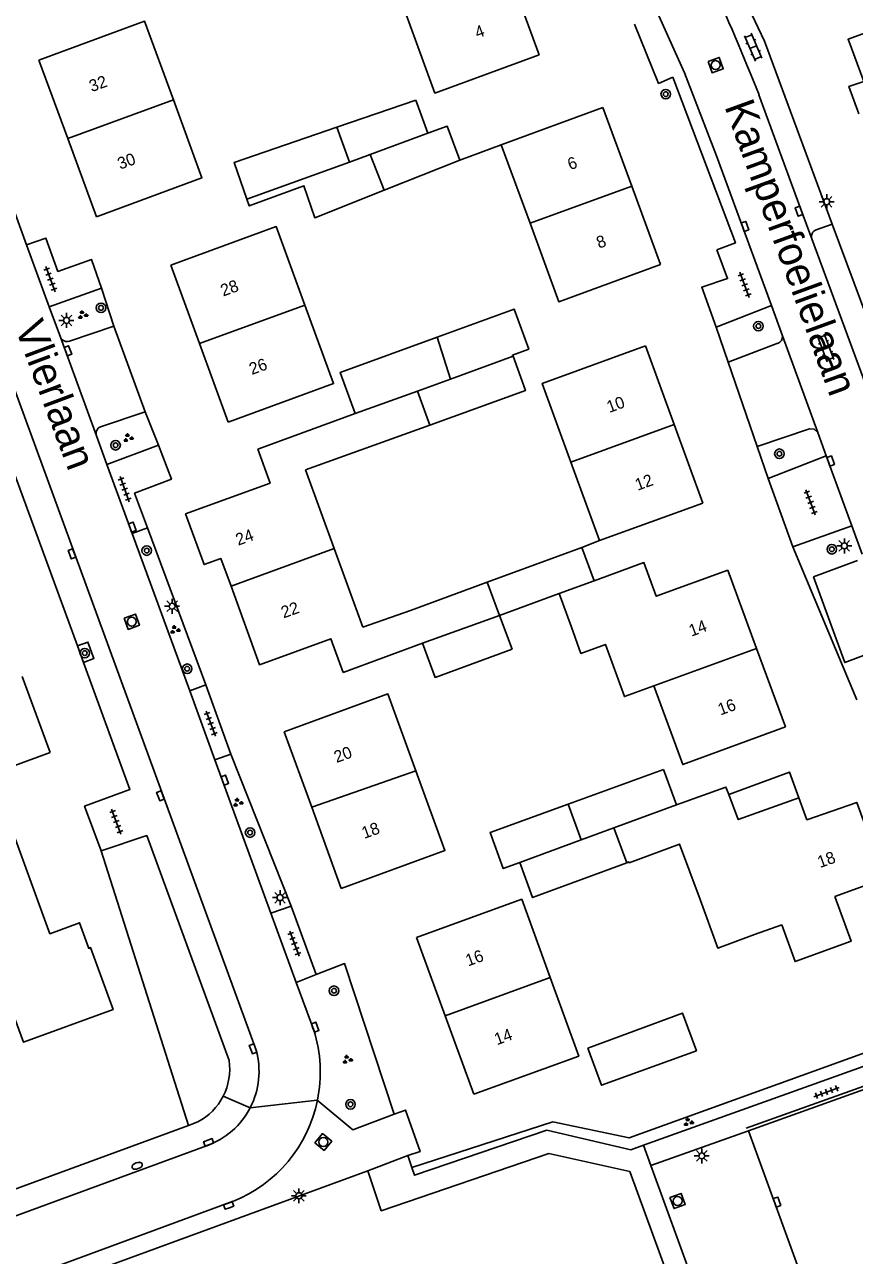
# Model space of a CAD drawing. Extents: x 137999 to 141000, y 397500 to 400501.
# Drawn here: x 138374 to 138443.6, y 399864.2 to 399967.3 of the extents above; entities that cross this region are included whole.
import ezdxf

# ---------------------------------------------------------------- set-up
doc = ezdxf.new("R2010")
doc.units = 0
for name, color, linetype in [('gg-afsc-erfafscheiding', 7, 'Continuous'), ('gg-afsc-hekwerk', 7, 'Continuous'), ('gg-afsc-muur', 7, 'Continuous'), ('gg-anno-huisnummerreeks BGT', 7, 'Continuous'), ('gg-anno-openbare ruimte label', 7, 'Continuous'), ('gg-bbg-bijgebouw', 7, 'Continuous'), ('gg-bbg-gedigitaliseerde bebouwing', 7, 'Continuous'), ('gg-bbg-gedigitaliseerde bijgebouw', 7, 'Continuous'), ('gg-bbg-hoofdgebouw', 7, 'Continuous'), ('gg-bbg-luifel en loopbrug', 7, 'Continuous'), ('gg-bbg-tussenscheiding', 7, 'Continuous'), ('gg-knt-verharding', 7, 'Continuous'), ('gg-knt-verharding nz', 7, 'Continuous'), ('gt-grn-weggrens', 7, 'Continuous'), ('gt-symb-boom', 7, 'Continuous'), ('gt-symb-brandkraan', 7, 'Continuous'), ('gt-symb-groenvak', 7, 'Continuous'), ('gt-symb-klinker verharding', 7, 'Continuous'), ('gt-symb-kolk', 7, 'Continuous'), ('gt-symb-lichtmast', 7, 'Continuous'), ('gt-symb-rioolschacht', 7, 'Continuous'), ('gt-symb-tegel verharding', 7, 'Continuous')]:
    doc.layers.add(name, color=color, linetype=linetype)

# ---------------------------------------------------------------- blocks, each defined once
blk = doc.blocks.new('gt0-BOOM')
at = {"layer": 'gt-symb-boom'}
for radius in [0.4, 0.2]:
    blk.add_circle((0, 0), radius, dxfattribs=at)
blk = doc.blocks.new('gt0-RS')
at = {"layer": 'gt-symb-rioolschacht'}
blk.add_lwpolyline([(-0.5, -0.5), (0.5, -0.5), (0.5, 0.5), (-0.5, 0.5)], close=True, dxfattribs=at)
blk.add_circle((0, 0), 0.375, dxfattribs=at)
blk = doc.blocks.new('gt0-KOLK')
at = {"layer": 'gt-symb-kolk'}
blk.add_lwpolyline([(0, 0), (0.37, 0), (0.37, 0.4), (-0.38, 0.4), (-0.38, 0), (0, 0)], dxfattribs=at)
blk = doc.blocks.new('gt0-TEG1')
at = {"layer": 'gt-symb-tegel verharding'}
for p, q in [((-1.13, 0), (1.12, 0)), ((-0.9, -0.25), (-0.9, 0.25)), ((-0.45, -0.25), (-0.45, 0.25)), ((0, -0.25), (0, 0.25)), ((0.45, -0.25), (0.45, 0.25)), ((0.9, -0.25), (0.9, 0.25))]:
    blk.add_line(p, q, dxfattribs=at)
blk = doc.blocks.new('gt0-KL1')
at = {"layer": 'gt-symb-klinker verharding'}
for p, q in [((-1.15, 0.3), (1.15, 0.3)), ((-1, -0.3), (-1, 0.3)), ((-0.5, 0.3), (-0.5, 0.45)), ((0, -0.3), (0, 0.3)), ((0.5, 0.3), (0.5, 0.45)), ((1, -0.3), (1, 0.3)), ((-1.15, -0.3), (1.15, -0.3)), ((-0.5, -0.45), (-0.5, -0.3)), ((0.5, -0.45), (0.5, -0.3))]:
    blk.add_line(p, q, dxfattribs=at)
blk = doc.blocks.new('gt0-LMAST')
at = {"layer": 'gt-symb-lichtmast'}
for p, q in [((-0.18, 0.17), (-0.45, 0.44)), ((0, 0.25), (0, 0.62)), ((0.17, 0.17), (0.44, 0.44)), ((-0.25, 0), (-0.63, 0)), ((-0.18, -0.18), (-0.45, -0.45)), ((0, -0.25), (0, -0.63)), ((0.44, -0.45), (0.17, -0.18)), ((0.25, 0), (0.62, 0))]:
    blk.add_line(p, q, dxfattribs=at)
blk.add_circle((0, 0), 0.25, dxfattribs=at)
blk = doc.blocks.new('gt0-GRVAK')
at = {"layer": 'gt-symb-groenvak'}
for p, q in [((-0.11, 0.19), (-0.23, 0.24)), ((-0.18, 0.15), (0.09, 0.15)), ((-0.09, 0.21), (-0.16, 0.32)), ((-0.05, 0.21), (-0.05, 0.39)), ((0, 0.21), (0.06, 0.32)), ((0.02, 0.19), (0.13, 0.24)), ((0.26, -0.05), (0.2, 0.06)), ((0.31, -0.05), (0.31, 0.13)), ((0.35, -0.05), (0.41, 0.06)), ((-0.24, -0.23), (-0.36, -0.18)), ((-0.32, -0.26), (-0.05, -0.26)), ((-0.23, -0.21), (-0.29, -0.09)), ((-0.18, -0.2), (-0.18, -0.02)), ((-0.14, -0.21), (-0.07, -0.09)), ((-0.12, -0.23), (0, -0.18)), ((0.24, -0.07), (0.12, -0.02)), ((0.17, -0.11), (0.44, -0.11)), ((0.37, -0.07), (0.49, -0.02))]:
    blk.add_line(p, q, dxfattribs=at)
blk = doc.blocks.new('gt0-BR')
at = {"layer": 'gt-symb-brandkraan'}
for centre, radius, start, end in [((-0.24, 0), 0.206, 107.5669, 252.4331), ((0.6, -2.66), 3, 106.892, 107.5669), ((0, -0.69), 0.938, 73.108, 106.892), ((-0.6, -2.66), 3, 72.4331, 73.108), ((0.24, 0), 0.206, 287.567, 72.4331), ((0.6, 2.66), 3, 252.4331, 253.108), ((0, 0.69), 0.938, 253.108, 286.8921), ((-0.6, 2.66), 3, 286.8921, 287.567)]:
    blk.add_arc(centre, radius, start, end, dxfattribs=at)

msp = doc.modelspace()

# ---------------------------------------------------------------- linework, layer by layer
at = {"layer": 'gg-afsc-erfafscheiding'}
for p, q in [((138381.51, 399942.06), (138380.47, 399945.25)), ((138431.97, 399941.98), (138432.98, 399939.04)), ((138385.27, 399932.09), (138384.13, 399934.89)), ((138435.41, 399931.97), (138436.32, 399929.29)), ((138389.22, 399912.01), (138384.33, 399925.17)), ((138422.21, 399924.1), (138420.73, 399923.52)), ((138438.39, 399923.56), (138443.77, 399910.76)), ((138396.36, 399893.47), (138391.31, 399906.22)), ((138380.45, 399898.12), (138387.76, 399875.11))]:
    msp.add_line(p, q, dxfattribs=at)
for points in [[(138405.01, 399876.05), (138400.85, 399888.66), (138398.47, 399887.75)], [(138406.47, 399871.59), (138418.28, 399875.41), (138424.68, 399874.06), (138456.62, 399885.59)]]:
    msp.add_lwpolyline(points, dxfattribs=at)
at = {"layer": 'gg-afsc-hekwerk'}
msp.add_line((138448.62, 399879.94), (138434.49, 399874.88), dxfattribs=at)
at = {"layer": 'gg-afsc-muur'}
msp.add_line((138410.49, 399955.95), (138413.97, 399957.23), dxfattribs=at)
at = {"layer": 'gg-bbg-bijgebouw'}
for p, q in [((138406.81, 399960.98), (138407.83, 399958.21)), ((138421.76, 399920.72), (138420.73, 399923.52)), ((138428.64, 399901.95), (138427.57, 399904.91))]:
    msp.add_line(p, q, dxfattribs=at)
msp.add_lwpolyline([(138407.83, 399958.21), (138409.45, 399958.8), (138410.49, 399955.95)], dxfattribs=at)
at = {"layer": 'gg-bbg-gedigitaliseerde bebouwing'}
for p, q in [((138413.97, 399957.23), (138416.38, 399950.68)), ((138393.57, 399931.75), (138401.74, 399934.73)), ((138407.98, 399933.77), (138397.57, 399930.01)), ((138419.81, 399930.67), (138422.21, 399924.1)), ((138399.97, 399923.42), (138397.57, 399930.01)), ((138402.37, 399916.85), (138399.97, 399923.42)), ((138406.37, 399918.24), (138412.8, 399920.61)), ((138419.85, 399916.83), (138418.82, 399919.65)), ((138406.37, 399918.24), (138402.37, 399916.85)), ((138400.72, 399913.06), (138407.38, 399915.49)), ((138435.19, 399891.1), (138437.46, 399891.92))]:
    msp.add_line(p, q, dxfattribs=at)
for points in [[(138386.5, 399961.02), (138384.09, 399967.59), (138375.24, 399964.34)], [(138406, 399968.15), (138408.41, 399961.58), (138417.14, 399964.78)], [(138380.05, 399951.22), (138388.9, 399954.47), (138386.5, 399961.02)], [(138416.38, 399950.68), (138418.79, 399944.1), (138427.32, 399947.22)], [(138397.52, 399943.81), (138395.12, 399950.4), (138386.28, 399947.16)], [(138391.08, 399934.02), (138399.93, 399937.24), (138397.52, 399943.81)], [(138426.05, 399940.4), (138417.41, 399937.26), (138419.81, 399930.67)], [(138419.85, 399916.83), (138420.64, 399914.65), (138422.69, 399915.4), (138424.28, 399911.03), (138426.74, 399911.93)], [(138426.74, 399911.93), (138429.17, 399905.33), (138437.77, 399908.5)], [(138406.81, 399904.82), (138404.47, 399911.25), (138395.78, 399908.09)], [(138365.26, 399909.57), (138366.46, 399906.28), (138363.73, 399905.28), (138364.85, 399902.19), (138376.17, 399906.34)], [(138400.57, 399894.96), (138409.25, 399898.14), (138406.81, 399904.82)], [(138424.48, 399897.11), (138424.65, 399897.18), (138424.68, 399897.11), (138428.9, 399898.67), (138430.62, 399894.02)], [(138418.07, 399887.49), (138415.68, 399894.05), (138406.88, 399890.85)], [(138430.62, 399894.02), (138432.1, 399889.97), (138435.19, 399891.1)], [(138441.92, 399894.29), (138443.28, 399890.53), (138438.58, 399888.83), (138437.46, 399891.92)], [(138411.66, 399877.72), (138420.46, 399880.92), (138418.07, 399887.49)]]:
    msp.add_lwpolyline(points, dxfattribs=at)
at = {"layer": 'gg-bbg-gedigitaliseerde bijgebouw'}
for p, q in [((138406.81, 399960.98), (138400.2, 399958.72)), ((138404.15, 399953.44), (138410.49, 399955.95)), ((138412.8, 399920.61), (138420.73, 399923.52)), ((138418.82, 399919.65), (138413.83, 399917.83)), ((138413.83, 399917.83), (138414.87, 399915)), ((138427.57, 399904.91), (138419.58, 399902.01))]:
    msp.add_line(p, q, dxfattribs=at)
for points in [[(138400.2, 399958.72), (138391.59, 399955.77), (138392.67, 399952.68)], [(138392.67, 399952.68), (138392.86, 399952.13), (138397.44, 399953.82), (138398.34, 399951.13), (138404.15, 399953.44)], [(138408.59, 399941.14), (138415.05, 399943.49), (138416.27, 399940.14), (138414.91, 399939.64), (138414.96, 399939.53)], [(138401.74, 399934.73), (138400.48, 399938.18), (138408.59, 399941.14)], [(138407.98, 399933.77), (138416, 399936.66), (138414.96, 399939.53)], [(138414.87, 399915), (138408.43, 399912.64), (138407.38, 399915.49)], [(138419.58, 399902.01), (138413.03, 399899.64), (138414.14, 399896.62), (138415.52, 399897.13)], [(138415.52, 399897.13), (138416.6, 399894.2), (138424.48, 399897.11)], [(138421.23, 399881.58), (138422.38, 399878.48), (138430.32, 399881.36), (138429.15, 399884.52), (138421.23, 399881.58)]]:
    msp.add_lwpolyline(points, dxfattribs=at)
at = {"layer": 'gg-bbg-hoofdgebouw'}
for p, q in [((138414.74, 399971.34), (138417.14, 399964.78)), ((138377.65, 399957.78), (138375.24, 399964.34)), ((138413.97, 399957.23), (138422.49, 399960.36)), ((138422.49, 399960.36), (138424.9, 399953.79)), ((138380.05, 399951.22), (138377.65, 399957.78)), ((138424.9, 399953.79), (138427.32, 399947.22)), ((138388.68, 399940.59), (138386.28, 399947.16)), ((138391.08, 399934.02), (138388.68, 399940.59)), ((138426.05, 399940.4), (138428.45, 399933.82)), ((138428.45, 399933.82), (138430.85, 399927.24)), ((138422.21, 399924.1), (138430.85, 399927.24)), ((138432.94, 399921.63), (138435.36, 399915.07)), ((138435.36, 399915.07), (138437.77, 399908.5)), ((138373.84, 399912.71), (138376.17, 399906.34)), ((138398.09, 399901.77), (138395.78, 399908.09)), ((138400.57, 399894.96), (138398.09, 399901.77)), ((138409.27, 399884.29), (138406.88, 399890.85)), ((138411.66, 399877.72), (138409.27, 399884.29))]:
    msp.add_line(p, q, dxfattribs=at)
for points in [[(138447.58, 399970.94), (138448.61, 399968.12), (138443.02, 399966.09), (138444.33, 399962.56), (138443.1, 399962.13), (138443.93, 399959.84)], [(138393.57, 399931.75), (138394.6, 399928.91), (138387.52, 399926.33), (138389.07, 399922.08), (138390.48, 399922.59), (138391.33, 399920.27)], [(138432.94, 399921.63), (138426.96, 399919.43), (138425.92, 399922.26), (138421.76, 399920.72)], [(138391.33, 399920.27), (138393.72, 399913.7), (138399.7, 399915.87), (138400.72, 399913.06)], [(138433.02, 399902.83), (138432.79, 399903.45), (138428.64, 399901.95)], [(138438.9, 399902.56), (138433.82, 399900.73), (138433.02, 399902.83)], [(138441.92, 399894.29), (138446.07, 399895.79), (138443.75, 399902.17), (138439.58, 399900.72), (138438.9, 399902.56)], [(138369.8, 399886.06), (138372.16, 399886.93), (138373.95, 399882.07), (138381.45, 399884.83), (138379.57, 399890.01), (138379.42, 399889.93), (138378.64, 399892.08), (138376.16, 399891.16), (138373.15, 399899.45), (138365.9, 399896.78)]]:
    msp.add_lwpolyline(points, dxfattribs=at)
at = {"layer": 'gg-bbg-luifel en loopbrug'}
msp.add_lwpolyline([(138438.9, 399902.56), (138438.11, 399904.71), (138433.02, 399902.83)], dxfattribs=at)
at = {"layer": 'gg-bbg-tussenscheiding'}
for p, q in [((138377.65, 399957.78), (138386.5, 399961.02)), ((138400.2, 399958.72), (138401.25, 399955.8)), ((138407.83, 399958.21), (138402.98, 399956.43)), ((138401.25, 399955.8), (138392.67, 399952.68)), ((138402.98, 399956.43), (138401.25, 399955.8)), ((138402.98, 399956.43), (138404.15, 399953.44)), ((138416.38, 399950.68), (138424.9, 399953.79)), ((138388.68, 399940.59), (138397.52, 399943.81)), ((138409.73, 399937.63), (138408.59, 399941.14)), ((138409.73, 399937.63), (138414.96, 399939.53)), ((138406.94, 399936.62), (138409.73, 399937.63)), ((138401.74, 399934.73), (138406.94, 399936.62)), ((138406.94, 399936.62), (138407.98, 399933.77)), ((138419.81, 399930.67), (138428.45, 399933.82)), ((138391.33, 399920.27), (138399.97, 399923.42)), ((138413.83, 399917.83), (138412.8, 399920.61)), ((138418.82, 399919.65), (138421.76, 399920.72)), ((138407.38, 399915.49), (138413.83, 399917.83)), ((138426.74, 399911.93), (138435.36, 399915.07)), ((138406.81, 399904.82), (138398.09, 399901.77)), ((138420.65, 399899.03), (138419.58, 399902.01)), ((138428.64, 399901.95), (138423.4, 399900.03)), ((138423.4, 399900.03), (138420.65, 399899.03)), ((138423.4, 399900.03), (138424.48, 399897.11)), ((138420.65, 399899.03), (138415.52, 399897.13)), ((138409.27, 399884.29), (138418.07, 399887.49))]:
    msp.add_line(p, q, dxfattribs=at)
at = {"layer": 'gg-knt-verharding'}
for p, q in [((138393.43, 399881.41), (138358.99, 399975.56)), ((138374.21, 399948.87), (138369.47, 399961.82)), ((138440.35, 399950.13), (138441.7, 399950.61)), ((138441.7, 399950.61), (138450.36, 399927.24)), ((138374.21, 399948.87), (138376.11, 399943.67)), ((138439.99, 399949.38), (138453.86, 399911.67)), ((138380.47, 399945.25), (138376.11, 399943.67)), ((138376.11, 399943.67), (138377.04, 399941.14)), ((138436.6, 399943.78), (138431.97, 399941.98)), ((138437.53, 399941.24), (138436.6, 399943.78)), ((138381.51, 399942.06), (138377.81, 399940.8)), ((138381.51, 399942.06), (138384.13, 399934.89)), ((138432.98, 399939.04), (138437.14, 399940.62)), ((138435.41, 399931.97), (138432.98, 399939.04)), ((138384.13, 399934.89), (138380.4, 399933.63)), ((138439.78, 399933.46), (138435.41, 399931.97)), ((138441.2, 399931.19), (138440.48, 399933.15)), ((138372, 399932.95), (138378.46, 399915.28)), ((138380.05, 399932.88), (138380.93, 399930.48)), ((138385.27, 399932.09), (138380.93, 399930.48)), ((138436.32, 399929.29), (138441.2, 399931.19)), ((138443.34, 399925.34), (138441.2, 399931.19)), ((138380.93, 399930.48), (138383.05, 399924.7)), ((138438.39, 399923.56), (138436.32, 399929.29)), ((138383.05, 399924.7), (138384.33, 399925.17)), ((138443.34, 399925.34), (138438.39, 399923.56)), ((138444.2, 399922.97), (138443.34, 399925.34)), ((138383.05, 399924.7), (138387.87, 399911.5)), ((138378.46, 399915.28), (138378.97, 399913.89)), ((138389.22, 399912.01), (138387.87, 399911.5)), ((138387.87, 399911.5), (138389.98, 399905.73)), ((138391.31, 399906.22), (138389.22, 399912.01)), ((138389.98, 399905.73), (138391.31, 399906.22)), ((138389.98, 399905.73), (138394.68, 399892.88)), ((138396.36, 399893.47), (138394.68, 399892.88)), ((138398.47, 399887.75), (138396.36, 399893.47)), ((138394.68, 399892.88), (138396.8, 399887.09)), ((138396.8, 399887.09), (138398.47, 399887.75)), ((138396.8, 399887.09), (138398.26, 399883.09)), ((138434.68, 399874.67), (138448.6, 399879.66)), ((138388.55, 399875.4), (138387.76, 399875.11)), ((138342.94, 399858.66), (138387.76, 399875.11)), ((138426.49, 399871.74), (138434.68, 399874.67)), ((138343.6, 399856.64), (138389.29, 399873.41)), ((138406.13, 399872.58), (138406.47, 399871.59)), ((138345.93, 399850.53), (138402.79, 399871.3)), ((138437.43, 399841.77), (138426.49, 399871.74)), ((138391.52, 399868.76), (138345, 399851.65))]:
    msp.add_line(p, q, dxfattribs=at)
for points in [[(138426.48, 399986.07), (138436.03, 399965.92), (138441.7, 399950.61)], [(138436.6, 399943.78), (138432.01, 399956.33), (138429.31, 399963.27), (138426.7, 399969.1), (138419.67, 399983.83)], [(138425.14, 399967.35), (138427.15, 399962.39), (138428.34, 399962.91)], [(138428.34, 399962.91), (138433.58, 399949.03), (138432.03, 399948.44)], [(138374.21, 399948.87), (138375.82, 399949.44), (138376.83, 399946.64), (138379.64, 399947.65), (138380.47, 399945.25)], [(138431.97, 399941.98), (138430.77, 399945.32), (138432.93, 399946.04), (138432.03, 399948.44)], [(138440.48, 399933.15), (138440.19, 399933.43), (138439.78, 399933.46)], [(138384.33, 399925.17), (138383.25, 399928.07), (138386.34, 399929.25), (138385.27, 399932.09)], [(138446.41, 399915.25), (138442.75, 399913.88), (138440.14, 399921.05), (138443.82, 399922.43)], [(138378.46, 399915.28), (138379.35, 399915.6), (138379.84, 399914.21), (138378.97, 399913.89)], [(138378.97, 399913.89), (138382.86, 399903.25), (138379.07, 399901.86), (138380.45, 399898.12)], [(138380.45, 399898.12), (138384.27, 399899.39), (138391.17, 399880.54)], [(138425.88, 399873.45), (138457, 399884.59), (138456.62, 399885.59)], [(138434.68, 399874.67), (138443.22, 399851.18), (138457.11, 399856.15), (138448.6, 399879.66)], [(138398.56, 399877.22), (138401.54, 399874.75), (138405.01, 399876.05)], [(138405.01, 399876.05), (138405.94, 399876.4), (138407.17, 399872.92), (138406.13, 399872.58)], [(138406.47, 399871.59), (138406.7, 399870.94), (138417.8, 399874.7), (138424.83, 399873.07), (138425.88, 399873.45)], [(138402.79, 399871.3), (138403.92, 399867.97), (138417.95, 399872.76), (138424.73, 399871.24), (138433.19, 399848.08)]]:
    msp.add_lwpolyline(points, dxfattribs=at)
for centre, radius, start, end in [((138440.55, 399949.57), 0.592, 109.9713, 198.9358), ((138377.59, 399941.36), 0.596, 201.1758, 291.2854), ((138436.95, 399941.16), 0.577, 288.6385, 7.3673), ((138380.62, 399933.08), 0.593, 111.6873, 198.9383), ((138387.13, 399879.57), 11.68, 348.3736, 17.5506), ((138386.2, 399879.83), 5.02, 332.9786, 8.0719), ((138387.08, 399879.63), 6.6, 332.6362, 15.6717), ((138386.2, 399879.84), 5.02, 297.9228, 332.9614), ((138387.08, 399879.63), 6.6, 289.593, 332.6341), ((138387.14, 399879.57), 11.67, 292.083, 348.3459)]:
    msp.add_arc(centre, radius, start, end, dxfattribs=at)
at = {"layer": 'gg-knt-verharding nz'}
for p, q in [((138377.04, 399941.14), (138380.05, 399932.88)), ((138440.48, 399933.15), (138437.53, 399941.24))]:
    msp.add_line(p, q, dxfattribs=at)
msp.add_lwpolyline([(138435.55, 399961.44), (138439.1, 399951.76), (138439.99, 399949.38)], dxfattribs=at)
msp.add_arc((138286.45, 399902.9), 160.19, 21.4342, 25.1895, dxfattribs=at)
at = {"layer": 'gt-grn-weggrens'}
for p, q in [((138390.67, 399877.55), (138392.94, 399876.59)), ((138392.94, 399876.59), (138398.56, 399877.22)), ((138425.88, 399873.45), (138426.49, 399871.74)), ((138406.13, 399872.58), (138402.79, 399871.3))]:
    msp.add_line(p, q, dxfattribs=at)

# ---------------------------------------------------------------- block references
at = {"layer": 'gt-symb-boom'}
for p in [(138427.75, 399961.49), (138380.44, 399943.59), (138435.51, 399942.06), (138381.66, 399932.08), (138437.27, 399931.37), (138384.27, 399923.26), (138441.66, 399923.37), (138379.08, 399914.67), (138387.66, 399913.36), (138392.93, 399899.64), (138399.96, 399886.39), (138401.34, 399876.88)]:
    msp.add_blockref('gt0-BOOM', p, dxfattribs=at)
at = {"layer": 'gt-symb-brandkraan', "rotation": 19.811811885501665}
msp.add_blockref('gt0-BR', (138383.47, 399871.73), dxfattribs=at)
at = {"layer": 'gt-symb-groenvak'}
for p in [(138378.89, 399942.99), (138382.7, 399932.69), (138386.62, 399916.62), (138391.89, 399902.15), (138401.06, 399880.62), (138429.63, 399875.38)]:
    msp.add_blockref('gt0-GRVAK', p, dxfattribs=at)
at = {"layer": 'gt-symb-klinker verharding'}
for p, rotation in [((138435.08, 399965.43), 113.33404127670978), ((138441.14, 399940.24), 110.48229688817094)]:
    msp.add_blockref('gt0-KL1', p, dxfattribs=dict(at, rotation=rotation))
at = {"layer": 'gt-symb-kolk'}
for p, rotation in [((138439.1, 399951.76), 110.12016579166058), ((138434.2, 399950.34), -69.93365037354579), ((138377.48, 399939.92), -69.93365037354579), ((138441.38, 399930.69), -70.00710602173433), ((138382.88, 399925.15), -69.93365037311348), ((138377.82, 399922.91), -69.93365037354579), ((138390.63, 399903.96), -69.93365037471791), ((138385.23, 399902.65), -69.93365037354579), ((138398.19, 399883.27), -69.93365037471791), ((138392.99, 399881.46), -69.93365037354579), ((138389.53, 399873.5), 20.173944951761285), ((138391.21, 399868.22), 20.173944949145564), ((138436.88, 399868.62), -70.00710602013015)]:
    msp.add_blockref('gt0-KOLK', p, dxfattribs=dict(at, rotation=rotation))
at = {"layer": 'gt-symb-lichtmast'}
for p in [(138441.23, 399952.48), (138377.55, 399942.54), (138442.71, 399923.65), (138386.4, 399918.6), (138395.44, 399894.19), (138430.77, 399872.56), (138397.02, 399869.22)]:
    msp.add_blockref('gt0-LMAST', p, dxfattribs=at)
at = {"layer": 'gt-symb-rioolschacht'}
for p, rotation in [((138431.93, 399963.92), -69.93365037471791), ((138383.02, 399917.3), -69.93365037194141), ((138399.06, 399873.72), -39.644174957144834), ((138428.74, 399868.78), -69.93365037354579)]:
    msp.add_blockref('gt0-RS', p, dxfattribs=dict(at, rotation=rotation))
at = {"layer": 'gt-symb-tegel verharding'}
for p, rotation in [((138376.2, 399945.99), 110.24750150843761), ((138434.35, 399945.52), 110.24750151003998), ((138382.42, 399928.41), 110.24750150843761), ((138439.88, 399927.3), 110.24750150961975), ((138389.63, 399908.77), 110.24750150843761), ((138381.72, 399900.56), 110.24750150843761), ((138396.64, 399890.34), 110.24750150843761), ((138441.22, 399877.91), 20.2475015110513)]:
    msp.add_blockref('gt0-TEG1', p, dxfattribs=dict(at, rotation=rotation))

# ---------------------------------------------------------------- texts
at = {"layer": 'gg-anno-huisnummerreeks BGT'}
for s, rotation, p in [('4', 20.1, (138411.97, 399966.14)), ('32', 20.1, (138379.66, 399961.65)), ('30', 20.1, (138382.04, 399955.16)), ('6', 20.2, (138419.74, 399955.11)), ('8', 20.2, (138422.16, 399948.54)), ('28', 20.1, (138390.67, 399944.53)), ('26', 20.1, (138393.07, 399937.96)), ('10', 20.1, (138423.02, 399934.78)), ('12', 20.1, (138425.39, 399928.26)), ('24', 19.9, (138391.93, 399923.66)), ('22', 19.9, (138395.74, 399917.57)), ('14', 20.2, (138429.9, 399916.04)), ('16', 20.2, (138432.33, 399909.44)), ('20', 20.1, (138400.17, 399905.46)), ('18', 20.1, (138402.49, 399899.1)), ('18', 19.9, (138440.67, 399896.66)), ('16', 19.9, (138411.19, 399888.42)), ('14', 19.9, (138413.6, 399881.82))]:
    msp.add_text(s, height=1, rotation=rotation, dxfattribs=at).set_placement(p)
at = {"layer": 'gg-anno-openbare ruimte label'}
for s, rotation, p in [('Kamperfoelielaan', 290, (138432.64, 399960.47)), ('Vlierlaan', 290.5, (138373.19, 399941.99))]:
    msp.add_text(s, height=2.5, rotation=rotation, dxfattribs=at).set_placement(p)

doc.saveas('drawing.dxf')
